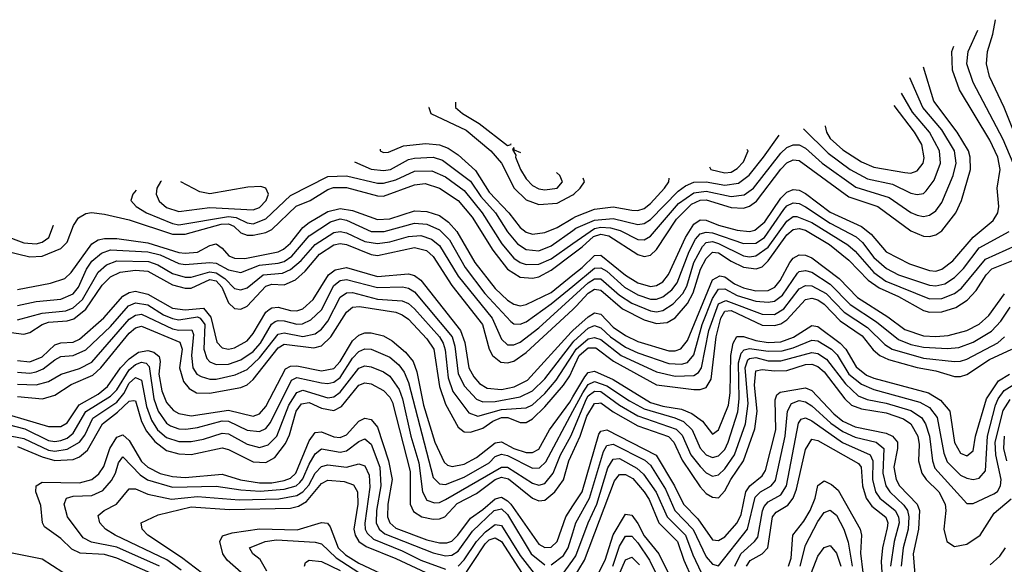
# Model space of a CAD drawing. Header units: inches. Extents: x 501365 to 657855, y 482276 to 547543.
# Tile 522 of 656: x 568217 to 571391, y 541956 to 543713. Entities that reach past the tile are written whole.
import ezdxf

# ---------------------------------------------------------------- set-up
doc = ezdxf.new("R2010")
doc.units = ezdxf.units.IN
doc.header["$MEASUREMENT"] = 0
doc.layers.add('A5564', color=7, linetype='Continuous')
doc.layers.add('A5574', color=7, linetype='Continuous')

msp = doc.modelspace()

# ---------------------------------------------------------------- linework, layer by layer
at = {"layer": 'A5564', "color": 5}
for points, elevation in [([(569622, 543446.8), (569621.8, 543430), (569643.9, 543410), (569698.1, 543378.1), (569790, 543307.5), (569800.9, 543310), (569800.3, 543312.6)], 4240), ([(569536.8, 543431.3), (569536.3, 543430), (569542.8, 543410), (569656.4, 543356.4), (569735.6, 543290), (569770.2, 543250.2), (569810.9, 543170), (569850, 543131.6), (569890, 543117), (569950, 543121.7), (570000, 543148.5)], 4220), ([(569378.8, 543295.4), (569378.8, 543290), (569390, 543284.1), (569405.9, 543285.9), (569454.1, 543305.9), (569526.3, 543313.7), (569570, 543309.2), (569598.3, 543298.3), (569630, 543277.5), (569686, 543226), (569730, 543156.4), (569794.1, 543090), (569830, 543043.1), (569850, 543027.8), (569870, 543021.4), (569910, 543026.5), (569950, 543043.1), (570000, 543072.7)], 4180), ([(569810, 543300.9), (569806, 543294), (569816.5, 543276.5), (569815, 543270), (569831.6, 543230), (569850, 543200.1), (569870, 543178.6), (569890, 543167.6), (569910, 543164.1), (569950, 543169.2), (569967.3, 543190), (569957.8, 543210), (569947.6, 543219.9)], 4240), ([(569832.5, 543283.4), (569812.3, 543292.3), (569810, 543300.9)], 4240), ([(569296.1, 543254), (569350, 543230.5), (569390, 543226.5), (569412.2, 543230), (569470, 543261.6), (569490, 543266.6), (569550, 543269.2), (569580.3, 543260.3), (569670, 543191.6), (569703, 543143), (569750.9, 543090), (569790, 543028.7), (569821.8, 542990), (569850, 542971.4), (569890, 542967.8), (569930, 542983.8), (570000, 543033.1)], 4160), ([(568592.8, 543162.9), (568581.6, 543150), (568575, 543130), (568592.9, 543110), (568625.4, 543090), (568710, 543055.3), (568730, 543051.2), (568890, 543077.9), (568915.2, 543075.3), (568950, 543057.9), (568970, 543054.9), (569010, 543070.6), (569090, 543146.3), (569210, 543207.1), (569270, 543209.3), (569370, 543185.7), (569390, 543185.3), (569430, 543195.9), (569490, 543224.2), (569545.6, 543225.6), (569590, 543206.4), (569650, 543161.8), (569708.1, 543090), (569770.7, 542990), (569810, 542943.6), (569830, 542929.3), (569850, 542923.3), (569890, 542924.5), (569930, 542942), (570000, 542990.7)], 4140), ([(568170, 542967.4), (568250, 542948.2), (568290, 542950.2), (568350, 542975.2), (568370, 542995.9), (568390.4, 543049.6), (568406.2, 543073.8), (568430, 543087.8), (568449.1, 543090.9), (568490, 543086.1), (568570, 543067), (568710, 543021.6), (568750, 543021.3), (568866.5, 543053.5), (568890, 543054.6), (568907.3, 543047.3), (568930, 543025.6), (568950, 543017.7), (568970, 543017.8), (569010, 543026.6), (569030, 543036.6), (569108.5, 543111.5), (569153.3, 543130), (569210, 543165.3), (569228.5, 543171.5), (569270, 543171.9), (569370, 543144.7), (569390, 543144), (569490, 543180.5), (569524.4, 543184.4), (569570, 543170), (569630, 543129.3), (569675.8, 543075.8), (569741.7, 542970), (569790, 542908.5), (569830, 542882.3), (569870, 542879.2), (569890, 542883.7), (569930, 542904.9), (570000, 542957.7)], 4120), ([(568674.2, 543191.9), (568671, 543190), (568658.9, 543170), (568657, 543150), (568667.2, 543127.2), (568690, 543107.7), (568730, 543094.2), (568830, 543107.7), (568970, 543099.6), (568990, 543107.5), (569012.1, 543130), (569019.6, 543150), (569011, 543170), (568994.8, 543174.8), (568952.4, 543172.4), (568830, 543151), (568797.7, 543157.7), (568737, 543189.9)], 4160), ([(568210, 542842.9), (568316.6, 542863.4), (568362.1, 542877.9), (568382.6, 542897.4), (568450, 542990.3), (568470, 543002.9), (568490, 543007.5), (568530, 543007.3), (568630, 542992.8), (568730, 542962.4), (568750, 542960.1), (568790, 542962.9), (568830, 542984.7), (568850, 542989.8), (568870, 542976.2), (568891.4, 542951.4), (568910, 542943.4), (568942.7, 542942.7), (569050, 542963.8), (569067.7, 542972.3), (569090, 542991.8), (569130, 543042.7), (569150, 543059.3), (569210, 543094.1), (569250, 543104.4), (569290, 543097.1), (569370, 543068.2), (569410, 543071.1), (569490, 543096.3), (569530, 543094.7), (569570, 543080.9), (569599.7, 543059.7), (569626, 543030), (569684.4, 542930), (569750, 542845.5), (569790, 542808.8), (569810, 542795.7), (569830, 542790.5), (569850, 542794.2), (569930, 542833.5), (570000, 542889.6)], 4080), ([(568050, 543060.7), (568230, 542992.8), (568270, 542989.6), (568290, 542995.5), (568311.1, 543010), (568326.3, 543050), (568326.3, 543050.4)], 4140), ([(568210, 542790.6), (568270, 542804.3), (568350, 542811.4), (568390, 542828.5), (568406.8, 542850), (568432, 542908), (568450, 542934.2), (568480.6, 542959.4), (568509.8, 542970.2), (568630, 542964.5), (568670, 542954.3), (568730, 542926.5), (568750, 542923.3), (568830, 542930.3), (568850, 542927.6), (568890, 542905.9), (568930, 542897.4), (568990, 542921.3), (569050, 542927.2), (569070, 542933.5), (569094, 542950), (569150, 543015.7), (569218.8, 543061.2), (569250, 543070.4), (569270, 543066.2), (569350, 543029.7), (569391.7, 543030), (569490, 543056.9), (569530, 543053.6), (569570, 543035.5), (569602.6, 543002.6), (569653.4, 542913.4), (569716.3, 542830), (569799.8, 542739.8), (569810, 542731.6), (569830, 542730.7), (569850, 542738.9), (569930, 542796.6), (570000, 542853.9)], 4060), ([(568210, 542745), (568290, 542766.7), (568365.7, 542774.3), (568390, 542783.1), (568419.2, 542810), (568470, 542898.7), (568497.3, 542922.7), (568530, 542935.7), (568632.8, 542932.8), (568662.7, 542922.7), (568710, 542893.9), (568750, 542882.9), (568770, 542882.7), (568830, 542899.5), (568850, 542896.1), (568878.1, 542878.1), (568910, 542846.2), (568930, 542841.7), (568950, 542848.2), (569002.3, 542890), (569064.4, 542895.6), (569090, 542907.7), (569123.9, 542936.1), (569170, 542987.7), (569230, 543026.2), (569250, 543029.8), (569270, 543025.3), (569330, 542997.8), (569370, 542990.8), (569410, 542996.5), (569470, 543014.2), (569510, 543016.6), (569544.6, 543004.6), (569570, 542984.2), (569630, 542886), (569739.6, 542750), (569770, 542682.4), (569790, 542664.6), (569810, 542664.1), (569830, 542673), (569890, 542718.9), (570000, 542819)], 4040), ([(568190, 542704.1), (568230, 542698.2), (568250, 542704.2), (568289.5, 542730), (568310, 542737.8), (568370, 542741.7), (568391.7, 542748.3), (568430, 542779), (568482.8, 542857.2), (568510, 542883.5), (568541.3, 542898.7), (568590, 542905.3), (568630, 542901.6), (568710, 542857.3), (568750, 542846.5), (568770, 542847), (568830, 542875), (568850, 542870.5), (568868.4, 542850), (568890, 542799.9), (568910, 542781.8), (568930, 542779.4), (568950, 542788.6), (569010, 542853.4), (569030, 542859.4), (569070, 542857.8), (569106.5, 542873.5), (569137.7, 542902.3), (569183.1, 542956.9), (569230, 542987.3), (569250, 542991), (569270, 542987.8), (569350, 542955.4), (569370, 542952), (569490, 542977.7), (569528.2, 542968.2), (569550, 542948.8), (569610, 542855.3), (569708.6, 542730), (569730.8, 542650.8), (569741.1, 542630), (569767.9, 542607.9), (569790, 542605.7), (569810, 542611.8), (569850, 542639.6), (570000, 542778.7)], 4020), ([(568210, 542614.1), (568250, 542609), (568290, 542626), (568330, 542664.8), (568350, 542670.8), (568390, 542672.8), (568410, 542682.5), (568488.5, 542751.5), (568550, 542820.7), (568570, 542833.4), (568590, 542837.8), (568630, 542828.1), (568710, 542782.6), (568750, 542776.9), (568810, 542782.8), (568833.1, 542753.1), (568852.7, 542672.7), (568870, 542654.2), (568890, 542650.1), (568910, 542654.6), (568950, 542677.4), (568970, 542700.3), (569010, 542769.8), (569021.7, 542778.3), (569030, 542784), (569050, 542786), (569090, 542775.2), (569110, 542774.4), (569130, 542780.8), (569162.8, 542810), (569212.8, 542890), (569234.1, 542905.9), (569270, 542914.2), (569370, 542884.6), (569470, 542893.7), (569490, 542887.7), (569510, 542872.9), (569638.4, 542710), (569652.3, 542672.3), (569665.2, 542590), (569680.6, 542560.6), (569699.7, 542539.7), (569724.3, 542524.3), (569770, 542520), (569811.4, 542528.6), (569853.9, 542550), (569994.4, 542705.6), (570000, 542710.6)], 3980), ([(568210, 542576.1), (568250, 542572.9), (568270, 542576.8), (568293.1, 542586.9), (568330, 542616.4), (568350, 542626.4), (568390, 542629.6), (568430, 542648.4), (568510, 542722.9), (568567.7, 542790), (568590, 542799.6), (568630, 542793), (568681.2, 542761.2), (568710, 542748.9), (568730, 542744.5), (568790, 542754.3), (568799.3, 542750), (568813.8, 542730), (568810.2, 542650.2), (568820.5, 542620.5), (568829.7, 542609.7), (568850, 542601), (568890, 542602.3), (568930, 542615.8), (568970, 542642.7), (568992.8, 542670), (569028.6, 542731.4), (569040.8, 542739.2), (569050, 542743.1), (569070, 542741.5), (569110, 542731.3), (569128.4, 542731.6), (569155.5, 542744.5), (569190, 542776.8), (569230, 542855.8), (569250, 542871.5), (569270, 542875.4), (569370, 542849.3), (569451.2, 542851.2), (569470, 542846.6), (569490, 542834.7), (569610.6, 542690), (569620, 542660), (569631, 542571), (569650.6, 542530.6), (569690, 542488.9), (569710, 542480.5), (569750, 542481.9), (569830, 542496.8), (569870, 542515.4), (569910, 542554.7), (570000, 542671.4)], 3960), ([(568210, 542536.9), (568270, 542535), (568310, 542546.4), (568350.7, 542569.3), (568410, 542587.6), (568450, 542608.5), (568570, 542746.7), (568590, 542760.4), (568610, 542763.3), (568710, 542715.4), (568730, 542711.4), (568772.4, 542712.4), (568777.1, 542697.1), (568771.2, 542630), (568775.3, 542590), (568788.6, 542570), (568802, 542562), (568830, 542553.7), (568850, 542553.5), (568912, 542568), (568950, 542585), (568990, 542622.1), (569050, 542698.3), (569070, 542703.5), (569130, 542691.5), (569170, 542699.3), (569190, 542714.8), (569210, 542740.2), (569250, 542817.5), (569270, 542831.7), (569290, 542833.1), (569370, 542811.9), (569450, 542806.7), (569470, 542797.5), (569490, 542780.5), (569570, 542690), (569582, 542670), (569588.4, 542648.4), (569598.2, 542558.2), (569613.5, 542513.5), (569664.8, 542444.8), (569694.2, 542434.2), (569770, 542455.6), (569850, 542460.6), (569870, 542470.9), (569910, 542507), (569946.4, 542550), (570000, 542633.4)], 3940), ([(568210, 542497.5), (568290.2, 542489.8), (568330, 542501.6), (568383.4, 542536.6), (568453.3, 542566.7), (568478.8, 542590), (568570, 542701.6), (568590, 542719.2), (568610, 542724.3), (568733.1, 542673.1), (568740.7, 542650), (568732.7, 542590), (568745.5, 542545.5), (568763.6, 542523.6), (568786.5, 542510), (568828.8, 542508.8), (568930, 542526.9), (568950, 542534.8), (568970, 542552.4), (569050, 542654.8), (569070, 542666.7), (569164.9, 542655.1), (569190, 542661.1), (569219.5, 542690), (569270.5, 542769.5), (569290, 542785.4), (569312.3, 542787.7), (569429.1, 542769.1), (569450, 542761.1), (569470, 542746.6), (569530, 542683.1), (569551.9, 542650), (569570, 542530), (569590, 542472.7), (569630, 542398.7), (569650, 542383.8), (569670, 542382.6), (569710, 542395.7), (569742.1, 542417.9), (569770, 542429.5), (569790.1, 542430.1), (569830, 542413.7), (569850, 542414.3), (569870, 542425.6), (569910, 542464.3), (569970, 542534.7), (569990, 542564.7), (570000, 542586)], 3920), ([(568150, 542447.9), (568310, 542401.1), (568350, 542400.9), (568370, 542413.1), (568409.2, 542470.8), (568470, 542505.2), (568500.3, 542530), (568541.8, 542590), (568570, 542619.6), (568599.8, 542640.2), (568630, 542645.7), (568650, 542640.2), (568666.4, 542626.3), (568669.9, 542610), (568665.7, 542570), (568675.6, 542515.6), (568690, 542478.5), (568712.8, 542452.8), (568730, 542442.9), (568770, 542435.6), (568890, 542453.1), (568970, 542433.8), (568990, 542441.6), (569010, 542465.5), (569073.4, 542586.6), (569090, 542596), (569110, 542596.5), (569190, 542580.9), (569230, 542587.5), (569250, 542610.1), (569290, 542677.5), (569310, 542695.2), (569330, 542703.1), (569350, 542703.1), (569390, 542692.9), (569417.6, 542677.6), (569460.8, 542640.8), (569485.5, 542610), (569497.4, 542577.4), (569518.7, 542470), (569554.8, 542350), (569585.5, 542285.5), (569596.3, 542276.3), (569611.5, 542271.5), (569650, 542279.8), (569690, 542300.7), (569750, 542348), (569770, 542351.7), (569810, 542329.9), (569850, 542317.5), (569870, 542316.6), (569890, 542327.3), (569925.4, 542390), (569990, 542479.9), (570000, 542496.5)], 3880), ([(568130, 542420.6), (568233.4, 542393.4), (568310, 542355.6), (568330, 542352.4), (568350, 542355.3), (568370, 542363.3), (568390, 542379.4), (568430.4, 542449.6), (568510, 542498.2), (568530, 542519.3), (568570, 542583.8), (568590, 542600.5), (568610, 542608.8), (568625.2, 542605.2), (568634.2, 542594.2), (568649.2, 542490), (568663.2, 542450), (568690, 542411.8), (568703.3, 542403.3), (568730, 542393.3), (568752.2, 542392.2), (568790, 542397.2), (568870, 542419), (568890, 542418.4), (568950, 542389.6), (568990, 542384.7), (569010, 542394.4), (569026, 542414), (569093.5, 542550), (569110, 542559.1), (569190, 542541.4), (569210, 542539.5), (569230, 542543.7), (569250, 542559.4), (569290, 542621.3), (569310, 542642.7), (569330, 542651.4), (569350, 542650.3), (569410, 542624.3), (569439.6, 542599.6), (569456.6, 542576.6), (569470, 542543.3), (569550, 542236.3), (569570, 542215.7), (569590, 542214.2), (569650, 542237.9), (569730, 542284.2), (569750, 542304.1), (569770, 542311.2), (569790, 542307.2), (569870, 542266.9), (569892.1, 542267.9), (569912.6, 542287.4), (570000, 542450.3)], 3860), ([(568170, 542374), (568230, 542362), (568310, 542324.5), (568330, 542321.3), (568370, 542327.6), (568410, 542350.1), (568427, 542373), (568452.4, 542427.6), (568530, 542479.2), (568552.4, 542507.6), (568570, 542540.2), (568590, 542558.9), (568610.1, 542550.1), (568625.9, 542465.9), (568641.5, 542421.5), (568661.8, 542390), (568690, 542365.9), (568730, 542352.4), (568770, 542352.5), (568810, 542359.7), (568870, 542379.4), (568890, 542376.8), (568950, 542343.5), (568990, 542333.7), (569017.8, 542342.2), (569045.8, 542370), (569084.3, 542470), (569110, 542510.3), (569130, 542518.6), (569210, 542493.1), (569230, 542496.6), (569250, 542511.1), (569310, 542588.7), (569330, 542596.8), (569350, 542593.8), (569390, 542577.5), (569410, 542563.5), (569440.1, 542520.1), (569451.5, 542490), (569478.3, 542370), (569503.5, 542283.5), (569515.8, 542190), (569530, 542163), (569554.3, 542154.3), (569570, 542155.8), (569590, 542165.5), (569770, 542270), (569790, 542269.6), (569870, 542218.3), (569890, 542211.9), (569910, 542217.2), (569937, 542250), (569960.6, 542310), (569993.9, 542370), (570000, 542384.4)], 3840), ([(568210, 542336.4), (568290, 542302.6), (568330, 542291.1), (568390, 542295), (568410, 542303.2), (568435.5, 542324.5), (568483.9, 542410), (568532.8, 542447.2), (568570, 542482.9), (568584.4, 542484.4), (568590, 542484), (568610, 542416.9), (568625.5, 542385.5), (568652.2, 542352.2), (568690, 542324), (568730, 542312.3), (568770, 542311.1), (568870, 542332.1), (568890, 542326.6), (568970, 542287.2), (569010, 542285), (569039.2, 542300.8), (569073.5, 542346.5), (569086.4, 542373.6), (569108.2, 542450), (569125.7, 542474.3), (569150, 542478.5), (569190, 542459.6), (569230, 542452.1), (569254.7, 542465.3), (569310, 542534.2), (569330, 542542.1), (569350, 542538.7), (569390, 542516.9), (569410, 542496), (569418.8, 542478.8), (569476.1, 542256.1), (569475.8, 542150), (569486.6, 542126.6), (569513, 542110), (569550, 542102.1), (569570, 542102.6), (569587.3, 542110), (569627.6, 542152.4), (569690, 542184.7), (569749.8, 542230.2), (569770, 542237), (569792.6, 542232.6), (569870, 542170.3), (569890, 542161.4), (569910, 542163.2), (569942.4, 542190), (569970, 542228.9), (569987, 542290), (570000, 542317.9)], 3820), ([(568650, 541923.6), (568530, 541976.3), (568490, 541987.7), (568412.3, 541992.3), (568385.3, 542005.3), (568350, 542039.6), (568296.9, 542076.9), (568290.8, 542090), (568285.6, 542145.6), (568269.2, 542190), (568270.5, 542210), (568290, 542221.6), (568410, 542219.1), (568450, 542230.3), (568471.9, 542248.1), (568488.5, 542271.5), (568508.1, 542330), (568530, 542366.7), (568550, 542373.5), (568570, 542355.5), (568610, 542287.7), (568630, 542269.4), (568670, 542249.3), (568710, 542239.9), (568750, 542236.5), (568870, 542247.3), (568929.1, 542229.1), (568990, 542219.3), (569030, 542219.6), (569070, 542226.7), (569090, 542234.1), (569107.3, 542250), (569150, 542354.4), (569170, 542381.6), (569190, 542383.4), (569230, 542367.4), (569250, 542365.4), (569270, 542374), (569310, 542417.7), (569330, 542427.4), (569350, 542423.2), (569370, 542399), (569405.4, 542290), (569417.8, 542230), (569403.5, 542150), (569402.2, 542110), (569410, 542090), (569430, 542072.5), (569530, 542035.3), (569570, 542026.1), (569594.1, 542025.9), (569610, 542031.5), (569629.7, 542050.3), (569670, 542105.6), (569710, 542132.7), (569750, 542168), (569770, 542172.7), (569790, 542161.7), (569800.5, 542150), (569890, 542021.9), (569910, 542010.4), (569930, 542012), (569950, 542030.1), (569977.2, 542110), (570000, 542144.7)], 3780), ([(568668.2, 541950), (568530, 542011.6), (568448.2, 542028.2), (568421.4, 542041.4), (568370.8, 542110), (568360.5, 542150), (568367.7, 542170), (568390, 542176), (568450, 542178.8), (568485.3, 542194.7), (568513.3, 542226.7), (568526, 542250), (568536.1, 542283.9), (568550, 542302.7), (568605.2, 542245.2), (568628.6, 542228.6), (568710, 542205.2), (568850, 542208.8), (568930, 542196.2), (568992.6, 542192.6), (569070, 542199.1), (569108, 542210), (569120, 542220), (569130, 542232.2), (569150, 542279.5), (569170, 542313.1), (569190, 542329.2), (569250, 542318.2), (569270, 542322.4), (569310, 542352.8), (569330, 542361.3), (569350, 542344.4), (569377.5, 542270), (569381.7, 542210), (569367.7, 542130), (569366.5, 542090), (569376, 542070), (569394.6, 542054.6), (569550, 541993.1), (569590, 541983.6), (569610, 541986.2), (569630, 541999.1), (569676.5, 542063.5), (569746, 542130), (569770, 542135.6), (569790, 542117.3), (569865.3, 541990), (569910, 541954.4)], 3760), ([(568737.6, 541937.6), (568691.3, 541971.3), (568525.1, 542050), (568493.2, 542070), (568475.3, 542090), (568470, 542113.4), (568489.8, 542130), (568529.4, 542150.6), (568570, 542200.1), (568590, 542199.5), (568630, 542182.3), (568706.5, 542166.5), (568790, 542175.4), (568924.7, 542164.7), (569052.8, 542167.2), (569110, 542178.4), (569129.9, 542190.1), (569148.7, 542211.3), (569170, 542250.4), (569190, 542271.4), (569210, 542277), (569270, 542270.1), (569310, 542280.6), (569330, 542273.8), (569343.6, 542243.6), (569345.6, 542205.6), (569329.4, 542089.4), (569330.9, 542070), (569337.4, 542057.4), (569357.9, 542037.9), (569450, 542000.1), (569510, 541969.9), (569590, 541941.1)], 3740), ([(568806.4, 541926.4), (568738.6, 541978.6), (568629.9, 542050), (568612.4, 542070), (568608.2, 542090), (568663.5, 542116.5), (568770, 542142.2), (568893.3, 542133.3), (569090, 542137.4), (569115.7, 542144.3), (569141.2, 542158.8), (569190, 542216.9), (569210, 542228), (569263.3, 542223.3), (569292.9, 542212.9), (569305.6, 542190), (569306.6, 542150), (569294.6, 542070), (569298.3, 542050), (569310, 542030.1), (569333.4, 542013.4), (569430, 541975.4), (569542, 541922)], 3720), ([(568931.2, 541930), (568886.2, 541970), (568872.4, 541990), (568862.3, 542030), (568871.3, 542048.7), (568901.8, 542058.2), (568990, 542070.5), (569112, 542068), (569190, 542091), (569209.4, 542089.4), (569217.8, 542077.8), (569244.1, 542010), (569267.3, 541987.3), (569310, 541960.3), (569521.1, 541861.1)], 3680), ([(569630, 541950.5), (569649.3, 541970.7), (569689.6, 542030.4), (569718.3, 542061.7), (569750, 542084.7), (569770, 542081.6), (569830, 541984.5), (569890, 541907.3)], 3740), ([(569638, 541902), (569717.4, 542022.6), (569730, 542035.2), (569750, 542041.5), (569770, 542030), (569880.1, 541860.1)], 3720), ([(569930, 541954.5), (569970, 541984.8), (569985.1, 542010), (570000, 542058)], 3760), ([(569014.2, 541934.2), (568991.9, 541971.9), (568968.7, 541990), (568957.7, 542010), (569008.6, 542030), (569044.7, 542035.3), (569170, 542028.4), (569190, 542022.2), (569237.3, 541977.3), (569309.9, 541930.1)], 3660), ([(568390, 541908.4), (568290, 541973.5), (568192.9, 541992.9)], 3820), ([(569134.8, 541950), (569138, 541962), (569149.9, 541970.1), (569190, 541965.2), (569250, 541936.9)], 3640), ([(569950, 541900.1), (570000, 541969.8)], 3740)]:
    msp.add_lwpolyline(points, dxfattribs=dict(at, elevation=elevation))
at = {"layer": 'A5574', "color": 5}
for points, elevation in [([(571462.9, 543250), (571390, 543429.9), (571343, 543530), (571333.5, 543570), (571337.1, 543610), (571354.2, 543665.8), (571362.6, 543712.9)], 4040), ([(571419.7, 543250), (571386.9, 543326.9), (571290.2, 543510), (571269.7, 543570), (571274.5, 543610), (571305.5, 543678.6)], 4060), ([(570000, 542889.6), (570030, 542913.7), (570070, 542952.6), (570090, 542954), (570170, 542889.4), (570210, 542864.5), (570250, 542852), (570270, 542855.3), (570290, 542867.6), (570308.7, 542891.3), (570362.7, 543010), (570390, 543053.2), (570410, 543067.5), (570430, 543066.3), (570470, 543050.1), (570530, 543033.7), (570570, 543029.6), (570586.2, 543033.8), (570618.5, 543061.5), (570670, 543137.5), (570690, 543156.6), (570710, 543165.6), (570730, 543163.2), (570750, 543152.8), (570830, 543092.4), (570930, 543045.8), (570961.3, 543021.3), (571010, 542964), (571085.7, 542925.7), (571150, 542903.8), (571170, 542902.3), (571190, 542908.6), (571225.3, 542934.7), (571290, 543011.2), (571354.9, 543065.1), (571369.9, 543090.1), (571372.7, 543110), (571368.3, 543170), (571378, 543230), (571369.8, 543270), (571344.7, 543324.7), (571246.8, 543486.8), (571224.2, 543550), (571222.2, 543610), (571227.7, 543627.8)], 4080), ([(570000, 542957.7), (570030, 542980.3), (570066.3, 543013.7), (570090, 543021), (570116, 543016), (570210, 542956), (570230, 542949.5), (570250, 542953.3), (570270, 542971.8), (570333.9, 543070), (570382.3, 543117.7), (570410, 543131), (570430, 543132.2), (570510, 543106.7), (570550, 543105.2), (570570, 543111.2), (570591.9, 543128.1), (570670, 543231), (570690, 543251.1), (570710, 543261.4), (570730, 543258.9), (570890, 543141.5), (570982.8, 543110), (571090, 543032.1), (571130, 543014.8), (571150, 543013.8), (571170, 543019.2), (571190, 543032), (571234.7, 543090), (571253.2, 543130), (571282.1, 543230), (571281.3, 543270), (571274.9, 543290), (571239.3, 543350), (571163.2, 543450), (571129.9, 543560)], 4120), ([(570000, 542990.7), (570070, 543039.4), (570090, 543043.5), (570121.5, 543041.5), (570152.7, 543032.7), (570210, 543004.4), (570230, 543003), (570250, 543014.5), (570340.3, 543119.7), (570390, 543154.2), (570430, 543159.6), (570510, 543142.3), (570552.3, 543147.7), (570582.1, 543170), (570670, 543282.9), (570690, 543300.8), (570710, 543309.6), (570730, 543308.8), (570750, 543298.7), (570803.4, 543250), (570912.3, 543172.3), (571019.6, 543139.6), (571090, 543091), (571110, 543082.2), (571130, 543078.5), (571150, 543082.2), (571170, 543096.6), (571190, 543123.8), (571225.8, 543210), (571235.6, 543250), (571230, 543290), (571190, 543357.6), (571128.3, 543430), (571086.6, 543525.3)], 4140), ([(570743.1, 543360.9), (570822.8, 543282.8), (570893.9, 543230), (570950, 543199.3), (571030, 543182.2), (571090, 543153.3), (571110, 543148.7), (571130, 543152.6), (571139.5, 543160.5), (571164.5, 543195.5), (571184.9, 543250), (571181.7, 543290), (571149.5, 543350), (571094.6, 543414.6), (571059.3, 543476.4)], 4160), ([(570813.5, 543370.7), (570813.2, 543370), (570817.2, 543350), (570830, 543329.8), (570870, 543293.2), (570930, 543254), (570970, 543237.3), (571070, 543219.9), (571090, 543218.1), (571110, 543225.1), (571128.8, 543250), (571132.4, 543267.6), (571124.5, 543310), (571100.9, 543350), (571035.9, 543436.5)], 4180), ([(570000, 543033.1), (570010, 543040.1), (570070, 543066.7), (570130, 543071.5), (570210, 543052.8), (570230, 543055.9), (570250, 543068.8), (570339.7, 543160.3), (570362.9, 543177.1), (570390, 543188.5), (570430, 543190.2), (570490, 543179.2), (570534.4, 543185.6), (570568.3, 543211.7), (570615, 543270), (570665.6, 543340.2)], 4160), ([(570440.7, 543238), (570445.2, 543230), (570490, 543218.6), (570510, 543221.6), (570530, 543232.9), (570550, 543255), (570565.2, 543290), (570560.7, 543294.6)], 4180), ([(570000, 543148.5), (570002.8, 543150), (570024.2, 543170), (570037.4, 543190), (570033.5, 543201.9)], 4220), ([(570000, 543072.7), (570010, 543078.6), (570070, 543102.1), (570130, 543109.8), (570190, 543098.6), (570210, 543097.5), (570230, 543104.2), (570250, 543120.1), (570295.2, 543170), (570309.9, 543190), (570310.8, 543201.4)], 4180), ([(570000, 542853.9), (570070, 542911.2), (570090, 542912.6), (570110, 542901.7), (570166.8, 542850), (570210, 542825.8), (570250, 542811.8), (570270, 542811.7), (570290, 542818.9), (570318.7, 542841.2), (570336.2, 542863.8), (570374.9, 542965.1), (570395.2, 543004.8), (570410, 543021.8), (570430, 543028.1), (570450, 543025.8), (570550, 542991.6), (570590, 542991.9), (570617.7, 543010), (570679.7, 543100.3), (570690, 543112.3), (570710, 543122.3), (570730, 543119.6), (570750, 543109), (570830, 543056.5), (570912.9, 543012.9), (570934.2, 542994.2), (570970, 542946.1), (571010.9, 542910), (571050, 542890.3), (571150, 542856.6), (571170, 542854.2), (571198.8, 542861.2), (571230, 542881), (571258.8, 542910), (571310, 542977.4), (571407, 543030)], 4060), ([(570000, 542819), (570050, 542864.5), (570070, 542877.6), (570090, 542877), (570150, 542824), (570190, 542798.6), (570250, 542774.1), (570270, 542771.2), (570290, 542774.9), (570323.3, 542796.7), (570354.7, 542830), (570367, 542853), (570390.1, 542929.9), (570418.3, 542981.7), (570430, 542994.8), (570450, 542997.6), (570470, 542991.2), (570550, 542951.1), (570570, 542948.3), (570590, 542951.5), (570630, 542979.5), (570690, 543063), (570710, 543078), (570721.8, 543078.2), (570770, 543059), (570886.3, 542986.3), (570910, 542966.4), (570970, 542897.4), (571009.4, 542870), (571150, 542813.1), (571190, 542813.3), (571230, 542829.3), (571253.2, 542846.8), (571330, 542941), (571430, 542985.8)], 4040), ([(570000, 542778.7), (570011, 542789), (570050, 542830.5), (570070, 542843.3), (570090, 542840.7), (570160.3, 542780.3), (570230, 542745.1), (570270, 542732.9), (570304, 542736), (570330, 542751.1), (570370, 542797.5), (570387.8, 542832.2), (570411.5, 542908.5), (570430, 542942.2), (570450, 542963.5), (570470, 542961.3), (570510, 542934.1), (570550, 542914.6), (570590.8, 542909.2), (570610, 542916.2), (570630, 542934.7), (570690, 543019.2), (570710, 543035.8), (570730, 543039.4), (570750, 543033.7), (570827.4, 542987.4), (570890, 542937.4), (570952.3, 542872.3), (570987.6, 542847.6), (571050, 542820.5), (571130, 542774.6), (571150, 542769.6), (571190, 542771.1), (571234.8, 542785.2), (571271.5, 542808.5), (571300.4, 542839.6), (571332.1, 542890), (571350.4, 542909.6), (571479.1, 542960.9)], 4020), ([(570000, 542710.6), (570050, 542754.7), (570070, 542767), (570090, 542763.1), (570130, 542721.7), (570170, 542694.9), (570210, 542675.4), (570310, 542645.4), (570330, 542645.3), (570348.2, 542651.8), (570370, 542678.3), (570450, 542873.8), (570473.4, 542886.6), (570490, 542883.2), (570520.9, 542860.9), (570550, 542848), (570590, 542838.1), (570630, 542839.4), (570650.9, 542850), (570668, 542872), (570699.3, 542930), (570710, 542943.4), (570730, 542954.3), (570750, 542953.1), (570770, 542945), (570858.6, 542878.6), (570917.2, 542817.2), (571014.9, 542754.9), (571070, 542714.1), (571130, 542693.6), (571170, 542690.8), (571210, 542694.2), (571270, 542711), (571309.6, 542730.4), (571341.3, 542758.7), (571391.5, 542828.5)], 3980), ([(570000, 542671.4), (570003.7, 542676.3), (570050, 542717.5), (570070, 542726.3), (570090, 542719.6), (570122, 542690), (570170, 542656.8), (570210, 542639), (570310, 542604.4), (570350, 542601.7), (570370, 542607.6), (570390, 542631.7), (570417.4, 542730), (570450, 542813.5), (570470, 542843.6), (570490, 542844.6), (570530, 542823.2), (570590, 542805.2), (570630, 542801.7), (570650, 542805.4), (570675.5, 542824.5), (570724.1, 542895.9), (570730, 542901.2), (570750, 542904.5), (570770, 542898.1), (570830, 542859.6), (570894.4, 542794.4), (570978.5, 542738.5), (571050, 542681.7), (571090, 542665.8), (571130, 542656.7), (571207.9, 542652.1), (571244.2, 542655.8), (571290, 542672.8), (571350, 542708.7), (571379.6, 542740.4), (571410, 542785.9)], 3960), ([(570000, 542633.4), (570010.7, 542650), (570050, 542683.4), (570070, 542688), (570090, 542681.2), (570156.1, 542630), (570270, 542576.8), (570330, 542563.2), (570390, 542565.4), (570405.3, 542574.7), (570415.2, 542590), (570438.3, 542710), (570470, 542796.3), (570492.9, 542807.1), (570610, 542763.3), (570650, 542762.5), (570680.1, 542779.9), (570730, 542844.8), (570750, 542855.8), (570770, 542854.5), (570816.4, 542830), (570874.6, 542770), (570950, 542720.4), (571005.7, 542665.7), (571029.8, 542649.8), (571130, 542621.7), (571230, 542610), (571250, 542611.6), (571270, 542617.8), (571370, 542670.9), (571391.6, 542690)], 3940), ([(570000, 542586), (570020.7, 542630), (570050, 542654.4), (570074.3, 542654.3), (570131.1, 542611.1), (570270, 542535.4), (570390, 542520.5), (570410, 542520), (570430, 542526.4), (570446.1, 542553.9), (570462.1, 542690), (570477.1, 542750), (570490, 542772.6), (570510, 542774.7), (570610, 542727.4), (570650, 542726.1), (570670, 542731.8), (570690, 542744.5), (570749.7, 542810.3), (570770, 542815), (570790, 542809.7), (570810, 542795.6), (570862.2, 542742.2), (570932.9, 542692.9), (570968.5, 542648.5), (570990, 542629.4), (571017.3, 542617.3), (571110, 542591.1), (571170, 542580.1), (571230, 542561.9), (571250, 542561.7), (571270, 542568.9), (571342.7, 542617.3), (571414.8, 542650)], 3920), ([(570000, 542496.5), (570038.9, 542561.1), (570050, 542574.7), (570070, 542579.7), (570130, 542552), (570250, 542478.6), (570290, 542466.7), (570350, 542456.5), (570383.3, 542443.3), (570417.9, 542417.9), (570450, 542376.3), (570470, 542390.1), (570502, 542470), (570507.5, 542510), (570508.9, 542630), (570517, 542670), (570529.2, 542690.8), (570550, 542691.4), (570590, 542678.4), (570630, 542671.7), (570670, 542674.1), (570711.3, 542688.7), (570770, 542727), (570790, 542723.7), (570861.3, 542670), (570879.6, 542650), (570913.1, 542593.1), (570946.8, 542566.8), (570970, 542556.6), (571146, 542510), (571185.5, 542485.5), (571214.9, 542450), (571230, 542349.4), (571250, 542314.4), (571270, 542306.1), (571290, 542322.6), (571298.3, 542370), (571333.1, 542490), (571371.8, 542548.2), (571408.1, 542570)], 3880), ([(570000, 542450.3), (570032, 542510), (570050, 542536.2), (570070, 542546.1), (570110, 542532.2), (570183.2, 542483.2), (570230, 542458), (570329.2, 542429.2), (570356.7, 542416.7), (570384.3, 542390), (570410, 542330.5), (570429.4, 542310), (570450, 542301.2), (570470, 542305.9), (570490, 542326.9), (570501.2, 542350), (570532, 542448), (570536.3, 542490), (570533.7, 542606.3), (570542.6, 542637.4), (570552.2, 542647.8), (570570, 542652.5), (570630, 542643.4), (570674.7, 542645.3), (570710, 542654.4), (570770, 542679.8), (570790, 542677.2), (570833.6, 542650), (570851.6, 542631.6), (570890, 542570.1), (570930, 542537.4), (570970, 542520.6), (571118.9, 542478.9), (571150, 542462.1), (571174.1, 542430), (571195.4, 542315.4), (571206.9, 542286.9), (571250, 542244.4), (571270, 542233.8), (571290, 542230.1), (571310, 542234.5), (571330, 542258.2), (571336.6, 542370), (571362.4, 542470), (571370.7, 542490), (571390, 542516.9), (571430, 542541.3)], 3860), ([(570000, 542384.4), (570044.6, 542490), (570050, 542499.7), (570070, 542515.3), (570090, 542513.5), (570150, 542469.9), (570210, 542435.7), (570332.8, 542392.8), (570352.5, 542372.5), (570380.2, 542310), (570410, 542272.2), (570430, 542251.9), (570450, 542240.4), (570470, 542245.2), (570490, 542263.9), (570521.7, 542310), (570556.6, 542410), (570565, 542475), (570555.6, 542590), (570564.5, 542615.5), (570570, 542620.5), (570590, 542623.3), (570630, 542612.3), (570670, 542612.2), (570770, 542639.1), (570790, 542636.2), (570818.2, 542618.2), (570878.9, 542538.9), (570920.3, 542500.3), (570948.5, 542488.5), (571010, 542476.3), (571090, 542452), (571123.8, 542430), (571136.3, 542410), (571149.7, 542370), (571158.9, 542290), (571167, 542267), (571270, 542152.2), (571290, 542153), (571356.6, 542183.4), (571368.4, 542191.6), (571378.8, 542210), (571380.9, 542230), (571363.3, 542310), (571361.8, 542350), (571387.3, 542452.7), (571410, 542487.5)], 3840), ([(570000, 542317.9), (570024.2, 542370), (570045.3, 542434.7), (570070, 542475), (570083.5, 542476.5), (570090, 542476.9), (570130, 542447.7), (570210, 542403.2), (570308.8, 542368.8), (570325.3, 542350), (570352, 542292), (570410, 542206.4), (570430, 542185.2), (570450, 542172.6), (570470, 542171.2), (570490, 542193.1), (570509.1, 542230), (570550.2, 542290), (570586.6, 542393.4), (570594.5, 542450), (570585.6, 542534.4), (570590, 542580.3), (570610, 542585), (570650, 542579.9), (570690, 542581.4), (570750, 542600.7), (570770, 542601.7), (570790, 542594.4), (570810, 542577.5), (570876.7, 542490), (570898.7, 542470), (570930, 542457.8), (571010, 542445.4), (571065.6, 542425.6), (571090, 542410), (571112.6, 542370), (571116.7, 542343.3), (571114.8, 542290), (571124.9, 542250), (571138.6, 542230), (571179.7, 542190), (571200.2, 542150), (571202.6, 542130), (571196.4, 542070), (571205.9, 542030), (571230, 542013.7), (571270, 542021.2), (571313.2, 542050), (571358.5, 542121.5), (571412.5, 542167.5)], 3820), ([(570000, 542144.7), (570029.8, 542190), (570084.2, 542375.8), (570090, 542386.1), (570110, 542390.6), (570268.7, 542308.7), (570327.6, 542210), (570356.8, 542150), (570403.4, 542103.4), (570450, 542035.6), (570470, 542032.8), (570490, 542045.3), (570530.1, 542089.9), (570542.8, 542117.2), (570558.2, 542190), (570570.7, 542209.3), (570610, 542241.4), (570621, 542259), (570654.1, 542390), (570652.6, 542487.4), (570657.3, 542502.7), (570668.6, 542511.4), (570750, 542526.1), (570770, 542517.5), (570841.5, 542441.5), (570870, 542417.9), (570910, 542400.3), (571010, 542379.8), (571030.4, 542370), (571046.4, 542350), (571047, 542330), (571034.6, 542270), (571042, 542230), (571053.5, 542210), (571110, 542150), (571117.6, 542130), (571114.2, 542070), (571096.8, 541990), (571103.9, 541910)], 3780), ([(570000, 542058), (570010, 542090.1), (570053.9, 542170), (570099.4, 542320.6), (570110, 542339.9), (570130, 542344.4), (570232, 542292), (570250, 542275.9), (570298.5, 542198.5), (570329.1, 542130), (570388.3, 542068.3), (570430, 541980.6), (570450, 541956.6), (570470, 541952), (570563.5, 542070), (570587.4, 542172.6), (570604.6, 542190), (570639.9, 542210), (570653.5, 542226.5), (570684.3, 542370), (570691.6, 542450), (570705.1, 542474.9), (570730, 542484.5), (570750, 542480.4), (570770, 542467.3), (570831.3, 542411.3), (570870, 542384.8), (570910, 542367), (570977.8, 542350), (571002.2, 542330), (570999.5, 542250), (571008.8, 542210), (571022.1, 542190), (571067.4, 542147.4), (571078.3, 542130), (571083.3, 542110), (571081.2, 542070), (571064.9, 542010), (571057.9, 541950)], 3760), ([(570522.3, 541950), (570541.5, 541990), (570586.1, 542030), (570596, 542044), (570611, 542129), (570617.1, 542142.9), (570630, 542157.5), (570670, 542180.7), (570688.9, 542210), (570727.9, 542412.1), (570735.9, 542424.1), (570750, 542428.7), (570770, 542419.2), (570869, 542349), (570958.7, 542310), (570966.7, 542290), (570966, 542230), (570976.1, 542190), (570990, 542169.3), (571038.6, 542130), (571049.8, 542110), (571051.8, 542090), (571035.6, 542030), (571024.5, 541950)], 3740), ([(570560.2, 541950), (570571.6, 541968.4), (570610, 541990.4), (570628.8, 542010), (570643.7, 542110), (570655.3, 542124.7), (570692.7, 542147.3), (570710.5, 542169.5), (570721.1, 542198.9), (570750, 542326.7), (570770, 542360.1), (570790, 542355.7), (570921.2, 542281.2), (570929.8, 542269.8), (570933.5, 542210), (570945.7, 542170), (570963.6, 542143.6), (571008.5, 542108.5), (571015.2, 542090), (571013.6, 542073.6), (570998, 542010), (570994.1, 541965.9), (571003.5, 541810)], 3720), ([(571399.2, 542290), (571389.3, 542330), (571392, 542370)], 3820), ([(570000, 541969.8), (570010, 541983.7), (570049.2, 542090), (570077.5, 542150), (570112.9, 542267.1), (570130, 542295.1), (570150, 542297.4), (570206.4, 542266.4), (570227.5, 542247.5), (570269.2, 542189.2), (570304, 542110), (570363, 542050), (570386.5, 541986.5), (570413.7, 541930)], 3740), ([(570001.1, 541910), (570037.3, 541970), (570134.2, 542225.8), (570150, 542246), (570170, 542246.5), (570193.5, 542233.5), (570229.8, 542190), (570245.7, 542165.7), (570277.5, 542090), (570337, 542030), (570357.7, 541970), (570385.1, 541910)], 3720), ([(570694.8, 541950), (570703.9, 541976.1), (570709.7, 542050.3), (570744.8, 542095.2), (570765, 542130), (570781.7, 542170), (570790, 542210.2), (570810, 542225.2), (570834.2, 542214.2), (570855.7, 542195.7), (570926.6, 542070), (570930.5, 542050), (570927.4, 541992.6), (570934.5, 541930)], 3680), ([(570058.9, 541881.1), (570104, 541970), (570130, 542051.4), (570170, 542117.8), (570190, 542114.6), (570210, 542087.6), (570230, 542048.4), (570277.4, 541990), (570320.8, 541900.8)], 3680), ([(570733.3, 541950), (570750, 542018.4), (570790, 542094.4), (570810, 542123.4), (570830, 542130.7), (570850, 542115), (570874.1, 542070), (570887.5, 542027.5), (570900.1, 541950)], 3660), ([(570128.5, 541950), (570150, 542014.8), (570170, 542047.4), (570190, 542047.5), (570210, 542025.5), (570246.9, 541970), (570294.3, 541874.3)], 3660), ([(570769.2, 541930), (570790, 541982.8), (570810, 542011), (570830, 542017.1), (570850, 541992.8), (570863.4, 541950)], 3640), ([(571345.5, 541954.5), (571376.9, 541983.1), (571394.3, 542010)], 3780), ([(570091.9, 541790), (570170, 541970.5), (570190, 541979.4), (570215.2, 541955.2)], 3640)]:
    msp.add_lwpolyline(points, dxfattribs=dict(at, elevation=elevation))

doc.saveas('drawing.dxf')
